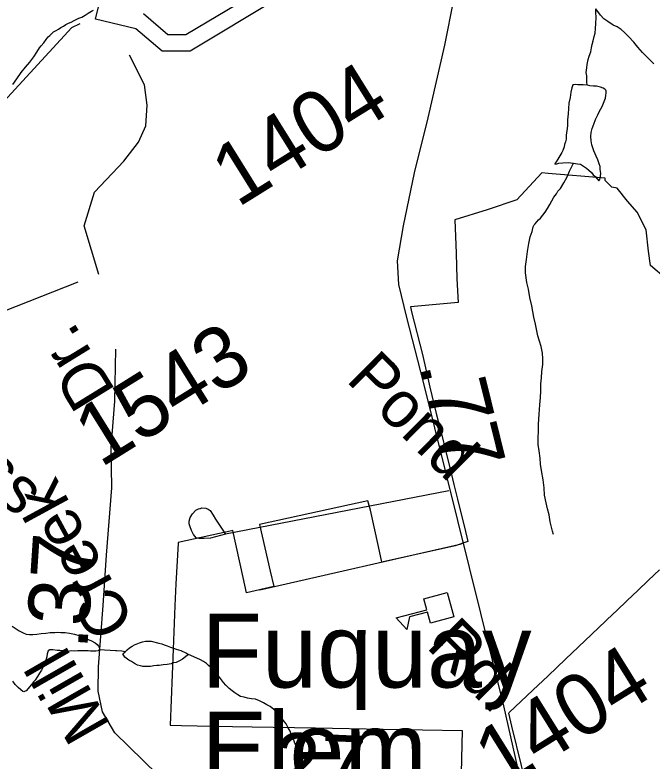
# Model space of a CAD drawing. Extents: x 2001466 to 31450019, y -30647475 to 847247.
# Drawn here: x 2070634 to 2073218, y 673983 to 677008 of the extents above; entities that cross this region are included whole.
import ezdxf

# ---------------------------------------------------------------- set-up
doc = ezdxf.new("R2010")
doc.units = 0
for name, color, linetype in [('Exist Boundary Political City Limit New', 7, 'Continuous'), ('Exist Cultural Educational Facility Elementary CELL', 7, 'Continuous'), ('Exist Cultural Educational Facility Elementary Label', 7, 'Continuous'), ('Exist Hydrographic Buffer Line', 7, 'Continuous'), ('Exist Hydrographic Creek Single Shore', 7, 'Continuous'), ('Exist Hydrographic Lake Shore', 7, 'Continuous'), ('Exist Hydrographic Misc Water Feature', 7, 'Continuous'), ('Exist Road Non-System Type 51', 7, 'Continuous'), ('Exist Road Secondary Mileage Hundredths English Label', 7, 'Continuous'), ('Exist Road Secondary Type 51 Attributed', 7, 'Continuous'), ('Exist Road Secondary Type 51 Label', 7, 'Continuous'), ('Exist Road Secondary Type 51 Number Label', 7, 'Continuous'), ('Map Preparation Boundary City Limit Buffer Line', 7, 'Continuous')]:
    doc.layers.add(name, color=color, linetype=linetype)

msp = doc.modelspace()

# ---------------------------------------------------------------- linework, layer by layer
at = {"layer": 'Exist Boundary Political City Limit New'}
for points in [[(2073274.6, 675937.8), (2073211.6, 675992.4), (2073202.9, 676050.4), (2073194.2, 676136.3), (2073157.1, 676208.1), (2073119, 676253.1), (2073077.1, 676305.6), (2073054.8, 676309.6), (2073027.9, 676336.9), (2073028, 676346.1), (2072796.4, 676365.6), (2072770.9, 676367.7), (2072669.8, 676258.9), (2072549.9, 676218.5), (2072417.8, 676176.8), (2072423.5, 676042.1), (2072426.2, 675937.6), (2072431.8, 675842.2), (2072238.5, 675824.8), (2072242.5, 675803.8), (2072286.8, 675631), (2072317, 675498.6), (2072343.1, 675391.9), (2072365, 675304.7), (2072380.5, 675242.3), (2072397.6, 675173.2), (2072414.5, 675104.6), (2072429.2, 675045.1), (2072443, 674989.8), (2072457.5, 674930.9), (2072471.5, 674873.2), (2072419.2, 674855.2), (2072121.8, 674788.9), (2072109, 674852.2), (2072076, 675000), (2072065.4, 675038.4), (2071626.5, 674942.2), (2071669.6, 674752.2), (2071683.6, 674690.2), (2071573.8, 674665.3), (2071560.5, 674727.1), (2071518.2, 674917.2), (2071494.5, 674911.8), (2071296.1, 674869.2), (2071295.9, 674865.1), (2071287.1, 674701.6), (2071282.2, 674612.2), (2071275.5, 674435.9), (2071263.9, 674127.9), (2071309.8, 674127.1), (2071437.2, 674124.7), (2071597, 674121.8), (2071853.5, 674117.1), (2072127.9, 674112.4), (2072286.5, 674109.7)], [(2073243.2, 673787.3), (2072727.5, 673804.9), (2072649.8, 674123.6), (2072636.9, 674177.1), (2072639, 674179), (2072734.5, 674270.1), (2072796, 674328.8), (2072866.4, 674395.6), (2072972.1, 674496.1), (2073030.1, 674550.9), (2073059.8, 674579.1), (2073073.6, 674592.2), (2073117.1, 674633.6), (2073160.6, 674674.9), (2073204.1, 674716.2), (2073247.6, 674757.5)], [(2072286.5, 674109.7), (2072448.1, 674106.9), (2072440.5, 673819.2)]]:
    msp.add_lwpolyline(points, dxfattribs=at)
at = {"layer": 'Exist Cultural Educational Facility Elementary CELL'}
msp.add_lwpolyline([(2072413.6, 674567.3), (2072319, 674542.3), (2072307.2, 674586.8), (2072234.6, 674567.6), (2072223.2, 674516), (2072180.5, 674563.3), (2072304.7, 674596.1), (2072293, 674640.6), (2072387.7, 674665.6)], close=True, dxfattribs=at)
at = {"layer": 'Exist Hydrographic Buffer Line'}
for p, q in [((2071706.6, 677155.6), (2071327.2, 676927.5)), ((2071255, 676927.2), (2071155.2, 677012.3)), ((2071327.2, 676927.5), (2071255, 676927.2))]:
    msp.add_line(p, q, dxfattribs=at)
at = {"layer": 'Exist Hydrographic Creek Single Shore'}
msp.add_lwpolyline([(2068351.5, 676069.5), (2068884.5, 675930.7), (2069217.5, 675963.3), (2069867.5, 676179.8), (2070433.4, 676489.8), (2070865.5, 676956.7), (2070899.4, 676973.5)], dxfattribs=at)
at = {"layer": 'Exist Hydrographic Lake Shore'}
for p, q in [((2070961.4, 676991.7), (2071057.2, 677398.9)), ((2071747.5, 677103.7), (2071345.5, 676861.9)), ((2071124.6, 676952.2), (2070961.4, 676991.7)), ((2071230.9, 676861.5), (2071124.6, 676952.2)), ((2071345.5, 676861.9), (2071230.9, 676861.5))]:
    msp.add_line(p, q, dxfattribs=at)
at = {"layer": 'Exist Hydrographic Misc Water Feature'}
for points in [[(2070733.4, 676874.9), (2070741.2, 676883), (2070751.3, 676894.9), (2070761.1, 676908.8), (2070769.3, 676919), (2070775.3, 676924.9), (2070783.5, 676933), (2070790.8, 676939.2), (2070801.1, 676944.9), (2070811.1, 676951.1), (2070821, 676956.9), (2070831, 676963.1), (2070840.9, 676968.9), (2070851.3, 676975), (2070863, 676978.9), (2070875.1, 676985.2), (2070885, 676991), (2070892.8, 676995.1), (2070905.1, 676999.3), (2070919.2, 677007.3), (2070931.1, 677015.3), (2070945.3, 677023.3), (2070953, 677027.3)], [(2072955, 676723.1), (2072952.9, 676737.2), (2072953.1, 676761.1), (2072950.7, 676774.9), (2072952.9, 676793.2), (2072954.8, 676807.1), (2072959.1, 676827.2), (2072962.8, 676841.2), (2072969.1, 676858.9), (2072973, 676874.9), (2072974.4, 676888.9), (2072979, 676902.9), (2072982.6, 676920.9), (2072986.7, 676934.9), (2072989, 676952.8), (2072990.6, 676972.9), (2072990.9, 676997.2), (2072990.6, 677019.1), (2072990.4, 677032.9)], [(2073224.8, 676809.6), (2073199, 676835.5), (2073178.9, 676855.5), (2073160.8, 676877.3), (2073144.6, 676897.2), (2073122.7, 676921.2), (2073106.7, 676937.4), (2073092.6, 676949.3), (2073076.8, 676959.4), (2073060.6, 676967.2), (2073038.6, 676981), (2073022.8, 676993.1), (2073008.5, 677007), (2072990.4, 677032.9)], [(2070625.4, 676726.6), (2070641.4, 676748.9), (2070659.4, 676775), (2070677.5, 676797), (2070695.3, 676817), (2070711.3, 676838.9), (2070723.2, 676857), (2070733.4, 676874.9)], [(2072955, 676723.1), (2072939, 676725.1), (2072927.1, 676724.9), (2072916.8, 676724.9), (2072907, 676726.8), (2072901.2, 676724.8), (2072896.9, 676725), (2072895.1, 676720.9), (2072893.2, 676713), (2072888.9, 676695), (2072885.2, 676672.8), (2072881.1, 676650.8), (2072879.3, 676628.8), (2072877.3, 676606.8), (2072875.4, 676583.1), (2072875.6, 676560.8), (2072873.2, 676546.9), (2072871.5, 676531), (2072869.5, 676518.7), (2072869.7, 676504.9), (2072867.2, 676493.1), (2072863.5, 676483.1), (2072861.3, 676472.9), (2072855.5, 676458.8), (2072851.6, 676450.8), (2072843.4, 676437.1), (2072835.6, 676422.8), (2072829.7, 676412.8), (2072825.6, 676406.9), (2072823.7, 676402.7), (2072831.7, 676404.8), (2072839.7, 676406.8), (2072855.7, 676408.8), (2072877.9, 676409.2), (2072899.6, 676407.1)], [(2072899.6, 676407.1), (2072915.4, 676405.1), (2072927.9, 676403.2), (2072939.8, 676394.9), (2072951.5, 676387), (2072961.7, 676379), (2072972, 676369.3), (2072979.6, 676359.2), (2072987.6, 676353.2), (2072995.6, 676343), (2073001.5, 676335.2), (2073005.6, 676341.1), (2073009.5, 676355.1), (2073009.9, 676367.2), (2073007.7, 676381.4), (2073007.9, 676393.1), (2073003.4, 676405.1), (2072997.6, 676421), (2072991.5, 676435.3), (2072987.6, 676445.2), (2072981.6, 676457.1), (2072977.5, 676469.1), (2072973.6, 676481), (2072971.2, 676497.2), (2072969.5, 676515.3), (2072971.4, 676531.3), (2072975.3, 676547.3), (2072981.2, 676565), (2072989.2, 676584.9), (2072997.4, 676603.1), (2073005.2, 676617.4), (2073015.5, 676637.3), (2073023.5, 676657.2), (2073029.2, 676671.4), (2073031, 676683.2), (2073031.2, 676691.3), (2073031.2, 676699), (2073031, 676703.1), (2073027.1, 676707.3), (2073019.1, 676711), (2073009.3, 676715.3), (2072993.3, 676719), (2072981, 676719.2), (2072965.2, 676721.2), (2072955, 676723.1)], [(2072736.4, 676148.7), (2072740.1, 676156.6), (2072744, 676160.9), (2072750.3, 676168.9), (2072757.9, 676176.7), (2072766.1, 676184.7), (2072784.2, 676208.8), (2072794.2, 676222.7), (2072804, 676239), (2072811.8, 676254.9), (2072819.6, 676269.1), (2072830.1, 676282.9), (2072836, 676293), (2072846.1, 676304.8), (2072860, 676327.1), (2072871.7, 676348.8), (2072877.5, 676360.9), (2072883.6, 676375), (2072899.6, 676407.1)], [(2072818.2, 674901.3), (2072814.3, 674915.2), (2072810, 674931.3), (2072804.5, 674953.2), (2072800.6, 674981), (2072794.4, 675005.1), (2072788.1, 675029.1), (2072782.1, 675061.2), (2072780.3, 675091.1), (2072775.8, 675123.1), (2072769.8, 675160.9), (2072765.9, 675187), (2072764.1, 675210.8), (2072759.8, 675241.1), (2072755.9, 675266.8), (2072755.7, 675293.2), (2072757.7, 675320.9), (2072757.3, 675348.9), (2072759.8, 675389.1), (2072763.4, 675427.1), (2072765.5, 675457.2), (2072767.3, 675482.9), (2072767.1, 675512.9), (2072769, 675537), (2072771.2, 675563), (2072775.1, 675590.8), (2072774.9, 675613.1), (2072773.1, 675637), (2072768.8, 675663.1), (2072754.8, 675707), (2072744.6, 675754.8), (2072738.6, 675782.9), (2072730.6, 675828.8), (2072722.6, 675862.8), (2072716.3, 675896.6), (2072710.5, 675922.6), (2072704.4, 675962.5), (2072704.6, 675988.8), (2072708.3, 676016.7), (2072712.4, 676048.9), (2072718.1, 676080.9), (2072724.1, 676108.8), (2072732.1, 676130.7), (2072736.4, 676148.7)], [(2070623.3, 674529.3), (2070635.6, 674521.4), (2070651.4, 674511.3), (2070667.4, 674503.2), (2070679.7, 674497.3), (2070693.4, 674495.2), (2070707.4, 674495.5), (2070723.6, 674497.6), (2070741.2, 674499.3), (2070759.5, 674501.5), (2070777.7, 674503.6), (2070795.6, 674503.7), (2070807.3, 674505.6), (2070819.8, 674503.7), (2070837.6, 674503.8), (2070855.4, 674501.5), (2070875.7, 674497.6), (2070893.4, 674491.7), (2070909.4, 674485.6), (2070927.6, 674477.6), (2070941.6, 674471.8), (2070959.4, 674461.8), (2070967.8, 674455.7), (2070973.8, 674447.9), (2070977.9, 674439.9), (2070975.6, 674433.8)], [(2071081.8, 674426.2), (2071089.4, 674434), (2071099.5, 674442.2), (2071109.7, 674447.9), (2071119.5, 674454.1), (2071139.2, 674462.1), (2071151.3, 674466.4), (2071163.6, 674468.2), (2071179.4, 674468.2), (2071187.4, 674468.2), (2071217.6, 674460.4), (2071229.5, 674458.2), (2071239.5, 674454.2), (2071251.6, 674450.4), (2071265.5, 674444.2), (2071277.6, 674440.3), (2071287.5, 674436.4), (2071307.4, 674430.6), (2071329.5, 674420.3), (2071337.5, 674414.7)], [(2070975.6, 674433.8), (2070971.5, 674429.9), (2070961.9, 674427.8), (2070941.4, 674428), (2070931.5, 674429.9), (2070919.6, 674429.7), (2070909.4, 674429.6), (2070899.7, 674429.9), (2070889.9, 674429.7), (2070875.9, 674427.8), (2070863.4, 674429.7), (2070845.8, 674427.5), (2070829.4, 674429.6), (2070815.9, 674431.6), (2070805.6, 674431.6), (2070787.6, 674433.5), (2070775.7, 674433.7), (2070769.5, 674429.7), (2070765.4, 674417.4), (2070763.8, 674405.4), (2070759.9, 674391.4), (2070753.7, 674375.3), (2070747.6, 674361.7), (2070741.6, 674351.6), (2070733.6, 674339.5), (2070725.8, 674325.6), (2070715.8, 674311.3), (2070709.9, 674303.3), (2070701.9, 674293.6), (2070693.9, 674283.4), (2070688.1, 674277.4), (2070680.1, 674267.3), (2070675.8, 674265.5), (2070670.1, 674263.5), (2070666.2, 674265.3), (2070658.2, 674271.4), (2070647.9, 674281.5), (2070635.8, 674293.4), (2070625.8, 674307.1)], [(2071081.8, 674426.2), (2071067.7, 674427.9), (2071047.6, 674430.2), (2071041.6, 674429.9), (2070975.6, 674433.8)], [(2071337.5, 674414.7), (2071333.4, 674410.4), (2071313.5, 674396.4), (2071303.7, 674390.6), (2071295.9, 674386.5), (2071287.5, 674382.5), (2071277.8, 674380.3), (2071267.8, 674376.5), (2071251.8, 674374.5), (2071235.6, 674372.5), (2071219.6, 674370.5), (2071209.4, 674370.4), (2071197.7, 674368.5), (2071183.5, 674366.2), (2071167.9, 674366.1), (2071153.4, 674366.3), (2071143.5, 674368.2), (2071131.4, 674372.1), (2071119.8, 674377.9), (2071107.4, 674386.2), (2071095.8, 674392.1), (2071079.4, 674404.3), (2071071.6, 674418), (2071081.8, 674426.2)], [(2071776.1, 674037.5), (2071772.2, 674049.4), (2071767.9, 674059.4), (2071763.8, 674073.4), (2071756, 674089.6), (2071750.1, 674103.4), (2071742.3, 674117.2), (2071733.9, 674133.5), (2071727.9, 674141.3), (2071718.1, 674153.3), (2071709.9, 674165.1), (2071696.2, 674179.4), (2071684.1, 674191.4), (2071669.9, 674203.3), (2071656, 674211), (2071642, 674219.2), (2071625.8, 674226.9), (2071609.8, 674233), (2071594, 674235), (2071577.8, 674237.1), (2071564.1, 674241.2), (2071549.7, 674245), (2071538.1, 674250.8), (2071525.8, 674259.1), (2071515.5, 674266.8), (2071503.6, 674277.1), (2071489.9, 674291), (2071480, 674301), (2071467.9, 674317), (2071462, 674324.8), (2071453.4, 674335), (2071441.7, 674348.9), (2071427.5, 674362.9), (2071419.3, 674370.6), (2071411.3, 674378.7), (2071399.4, 674386.6), (2071387.3, 674392.5), (2071371.8, 674400.5), (2071337.5, 674414.7)]]:
    msp.add_lwpolyline(points, dxfattribs=at)
at = {"layer": 'Exist Road Non-System Type 51'}
for p, q in [((2072393.7, 675078.7), (2071488.1, 674903.1)), ((2072445.3, 674861.6), (2071627.5, 674676.2))]:
    msp.add_line(p, q, dxfattribs=at)
for points in [[(2070974.3, 675955.7), (2070914.7, 676152.6), (2070956.4, 676289.8), (2071075.7, 676415.1), (2071135.3, 676492.6), (2071165.1, 676558.2), (2071171.1, 676641.8), (2071159.1, 676725.3), (2071099.5, 676844.6)], [(2071488.1, 674903.1), (2071427.8, 674886.3), (2071401.8, 674884.8), (2071385.8, 674885.2), (2071379.8, 674885.3), (2071369.8, 674887.5), (2071358.1, 674901.7), (2071350.4, 674917.9), (2071344.7, 674932), (2071341, 674944.1), (2071341.2, 674956.1), (2071345.5, 674970), (2071353.8, 674985.8), (2071368.1, 674999.5), (2071378.2, 675005.3), (2071384.2, 675007.2), (2071386.2, 675007.1), (2071392.3, 675009), (2071408.3, 675008.7), (2071418.2, 675004.5), (2071426.1, 674998.3), (2071437.7, 674980.1), (2071447.4, 674963.9), (2071488.1, 674903.1)]]:
    msp.add_lwpolyline(points, dxfattribs=at)
at = {"layer": 'Exist Road Secondary Type 51 Attributed'}
for points in [[(2072367.4, 677776.1), (2072362.4, 677627.2), (2072394, 677399), (2072419.2, 677268), (2072420.8, 677193.7), (2072412.9, 677071.4), (2072376.6, 676885), (2072308.8, 676591.3), (2072253.5, 676367.9), (2072209.3, 676153.1), (2072184.1, 676011), (2072190.4, 675914.7), (2072222, 675781.3), (2072289.8, 675519.2), (2072614.9, 674207), (2072710.3, 673786.9)], [(2070415.2, 673959.8), (2070407.3, 674015.1), (2070337.9, 674147.7), (2070249.5, 674312), (2070211.7, 674403.6), (2070206.9, 674452.5), (2070236.1, 674554), (2070278.7, 674644.8), (2070395.5, 674797.1), (2070453.9, 674898.6), (2070460.2, 674967.3), (2070436.5, 675057.3), (2070381.3, 675178.9), (2070356.1, 675278.3), (2070338.7, 675407.8), (2070349, 675523.5), (2070378.9, 675647.5), (2070413.6, 675710.6), (2070484.7, 675765.9), (2070640.9, 675827.5), (2070891.1, 675925.5)], [(2071317, 673839), (2071212.9, 673927.9), (2071039.3, 674096.8), (2070988.8, 674182.5), (2070971.4, 674266.2), (2070973, 674364.1), (2070992, 674613.6), (2071006.2, 674817.7), (2071027.5, 675090.8), (2071024.3, 675253.5), (2071039.3, 675441.8), (2071043.6, 675653)]]:
    msp.add_lwpolyline(points, dxfattribs=at)
at = {"layer": 'Map Preparation Boundary City Limit Buffer Line'}
for points in [[(2073274.6, 675937.8), (2073211.6, 675992.4), (2073202.9, 676050.4), (2073194.2, 676136.3), (2073157.1, 676208.1), (2073119, 676253.1), (2073077.1, 676305.6), (2073054.8, 676309.6), (2073027.9, 676336.9), (2073028, 676346.1), (2072796.4, 676365.6), (2072770.9, 676367.7), (2072669.8, 676258.9), (2072549.9, 676218.5), (2072417.8, 676176.8), (2072423.5, 676042.1), (2072426.2, 675937.6), (2072431.8, 675842.2), (2072238.5, 675824.8), (2072242.5, 675803.8), (2072286.8, 675631), (2072317, 675498.6), (2072343.1, 675391.9), (2072365, 675304.7), (2072380.5, 675242.3), (2072397.6, 675173.2), (2072414.5, 675104.6), (2072429.2, 675045.1), (2072443, 674989.8), (2072457.5, 674930.9), (2072471.5, 674873.2), (2072419.2, 674855.2), (2072121.8, 674788.9), (2072109, 674852.2), (2072076, 675000), (2072065.4, 675038.4), (2071626.5, 674942.2), (2071669.6, 674752.2), (2071683.6, 674690.2), (2071573.8, 674665.3), (2071560.5, 674727.1), (2071518.2, 674917.2), (2071494.5, 674911.8), (2071296.1, 674869.2), (2071295.9, 674865.1), (2071287.1, 674701.6), (2071282.2, 674612.2), (2071275.5, 674435.9), (2071263.9, 674127.9), (2071309.8, 674127.1), (2071437.2, 674124.7), (2071597, 674121.8), (2071853.5, 674117.1), (2072127.9, 674112.4), (2072286.5, 674109.7)], [(2073243.2, 673787.3), (2072727.5, 673804.9), (2072649.8, 674123.6), (2072636.9, 674177.1), (2072639, 674179), (2072734.5, 674270.1), (2072796, 674328.8), (2072866.4, 674395.6), (2072972.1, 674496.1), (2073030.1, 674550.9), (2073059.8, 674579.1), (2073073.6, 674592.2), (2073117.1, 674633.6), (2073160.6, 674674.9), (2073204.1, 674716.2), (2073247.6, 674757.5)], [(2072286.5, 674109.7), (2072448.1, 674106.9), (2072440.5, 673819.2)]]:
    msp.add_lwpolyline(points, dxfattribs=at)

# ---------------------------------------------------------------- texts
at = {"layer": 'Exist Cultural Educational Facility Elementary Label'}
for s, p in [('Fuquay', (2071391.2, 674280.8)), ('Elem.', (2071391.2, 673882.4))]:
    msp.add_text(s, height=300, dxfattribs=at).set_placement(p)
at = {"layer": 'Exist Road Secondary Mileage Hundredths English Label'}
for s, rotation, p in [('.77', 283.9132, (2072272.6, 675588.8)), ('.37', 86.2228, (2070927.4, 674432.2)), ('.27', 357.5237, (2071587.9, 673854.3))]:
    msp.add_text(s, height=250, rotation=rotation, dxfattribs=at).set_placement(p)
at = {"layer": 'Exist Road Secondary Type 51 Label'}
for s, rotation, p in [('Dr.', 121.6263, (2071045.2, 675482.8)), ('Pond', 315.2862, (2071973.4, 675525.6)), ('Cross', 317.4362, (2070158.7, 675415.9)), ('Creek', 118.553, (2071122.9, 674544.1)), ('Rd.', 314.9676, (2072298, 674445.3)), ('Mill', 119.7978, (2071025.9, 674126.4))]:
    msp.add_text(s, height=190, rotation=rotation, dxfattribs=at).set_placement(p)
at = {"layer": 'Exist Road Secondary Type 51 Number Label'}
for s, p in [('1404', (2071536.8, 676224.6)), ('1543', (2070981.4, 675169.7)), ('1404', (2072603.6, 673861.5))]:
    msp.add_text(s, height=250, rotation=31.918, dxfattribs=at).set_placement(p)

doc.saveas('drawing.dxf')
